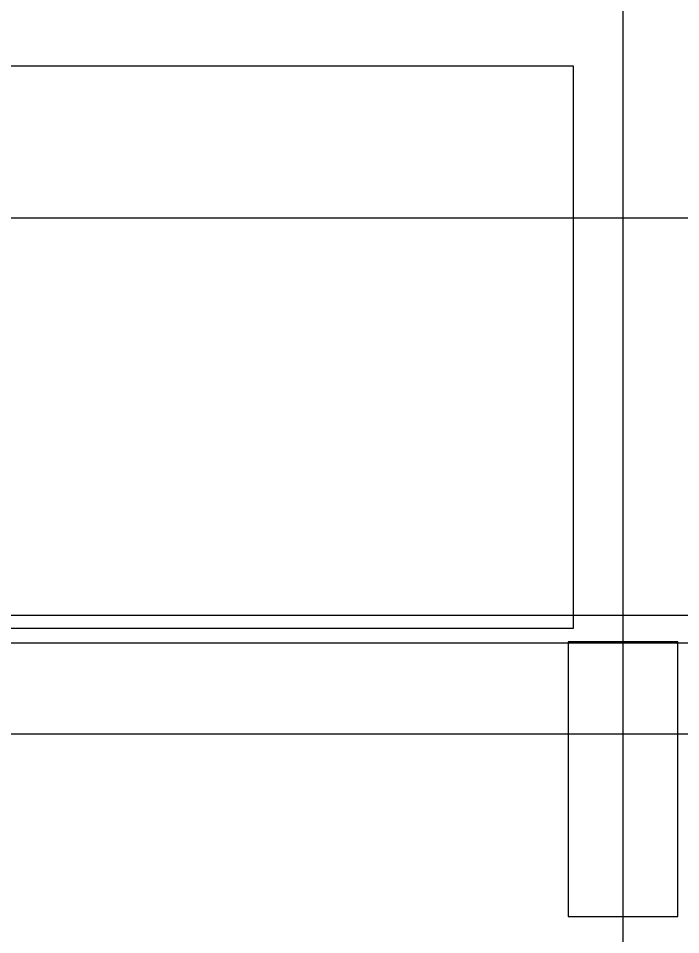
# Model space of a CAD drawing. Extents: x -264205 to -263659, y -1242401 to -1242060.
# Drawn here: x -263879.77 to -263876.15, y -1242089.05 to -1242084.05 of the extents above; entities that cross this region are included whole.
import ezdxf

# ---------------------------------------------------------------- set-up
doc = ezdxf.new("R2010")
doc.units = 0
for name, color, linetype in [('OBRUBNIKY_KOMUNIKACIE_PROJEKT', 7, 'Continuous'), ('OSI_STAVBY_KFA', 7, 'Continuous'), ('RAM_NA_TLAC_12xA4_1-250', 7, 'Continuous'), ('SITUACIA_DSP_2D', 7, 'Continuous')]:
    doc.layers.add(name, color=color, linetype=linetype)

msp = doc.modelspace()

# ---------------------------------------------------------------- linework, layer by layer
at = {"layer": 'OBRUBNIKY_KOMUNIKACIE_PROJEKT'}
msp.add_line((-263894.9678, -1242087.3072), (-263808.9678, -1242087.3072), dxfattribs=at)
at = {"layer": 'OSI_STAVBY_KFA'}
for p, q in [((-263876.4678, -1242083.2372), (-263876.4678, -1242246.7072)), ((-263792.6528, -1242087.9572), (-263911.5228, -1242087.9572))]:
    msp.add_line(p, q, dxfattribs=at)
at = {"layer": 'RAM_NA_TLAC_12xA4_1-250'}
msp.add_lwpolyline([(-263980.2898, -1242085.136), (-263770.2898, -1242085.136), (-263770.2898, -1242307.886), (-263980.2898, -1242307.886)], close=True, dxfattribs=at)
at = {"layer": 'SITUACIA_DSP_2D'}
for p, q in [((-263876.7377, -1242084.3069), (-263884.1877, -1242084.3069)), ((-263876.7377, -1242087.3769), (-263876.7377, -1242084.3069)), ((-263894.9678, -1242087.3072), (-263808.9678, -1242087.3072)), ((-263884.1877, -1242087.3769), (-263876.7377, -1242087.3769)), ((-263894.5809, -1242087.4572), (-263809.3546, -1242087.4572)), ((-263876.1677, -1242087.4523), (-263876.7677, -1242087.4523)), ((-263876.7677, -1242087.4523), (-263876.7677, -1242088.9523)), ((-263876.1677, -1242088.9523), (-263876.1677, -1242087.4523)), ((-263876.7677, -1242088.9523), (-263876.1677, -1242088.9523))]:
    msp.add_line(p, q, dxfattribs=at)

doc.saveas('drawing.dxf')
